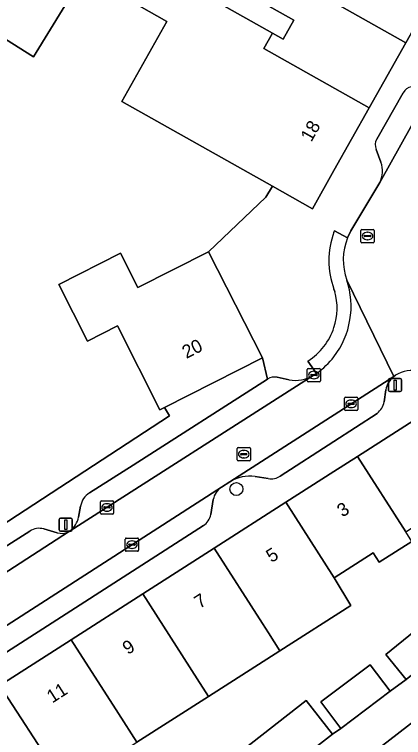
# Model space of a CAD drawing. Extents: x 161798 to 162385, y 382315 to 382833.
# Drawn here: x 161975.9 to 162005.3, y 382605.3 to 382659.8 of the extents above; entities that cross this region are included whole.
import ezdxf

# ---------------------------------------------------------------- set-up
doc = ezdxf.new("R2010")
doc.units = 0
for name, color, linetype in [('IMGEO_Boom', 7, 'Continuous'), ('IMGEO_Erf', 7, 'Continuous'), ('IMGEO_Groenvoorziening', 7, 'Continuous'), ('IMGEO_Kolk', 7, 'Continuous'), ('IMGEO_Lichtmast', 7, 'Continuous'), ('IMGEO_Pand', 7, 'Continuous'), ('IMGEO_Pand_nummerreeks', 7, 'Continuous'), ('IMGEO_Parkeervlak_open', 7, 'Continuous'), ('IMGEO_Rijbaan_lokaal_open', 7, 'Continuous'), ('IMGEO_Rioolput', 7, 'Continuous'), ('IMGEO_Voetpad_open', 7, 'Continuous')]:
    doc.layers.add(name, color=color, linetype=linetype)

msp = doc.modelspace()

# ---------------------------------------------------------------- linework, layer by layer
at = {"layer": 'IMGEO_Boom'}
msp.add_circle((161992.641, 382624.014), 0.489, dxfattribs=at)
at = {"layer": 'IMGEO_Erf'}
for points in [[(161992.884, 382681.874), (161977.339, 382656.596), (161974.714, 382658.211), (161971, 382658.776), (161962.003, 382650.399), (161958.595, 382654.059), (161950.996, 382662.22)], [(161986.863, 382663.162), (161995.358, 382658.378), (161996.165, 382657.924), (161996.969, 382659.351), (161994.681, 382660.634)], [(161971.603, 382619.106), (161987.593, 382629.528), (161987.218, 382630.155), (161986.878, 382629.983), (161983.675, 382636.308), (161981.412, 382635.161), (161979.251, 382639.428), (161983.908, 382641.787), (161985.218, 382639.201), (161990.55, 382641.902), (161994.867, 382646.022), (161995.375, 382646.828), (161984.009, 382653.229), (161987.398, 382659.248), (161985.319, 382660.419)], [(162005.868, 382620.074), (162003.421, 382618.51), (162002.969, 382619.217), (162000.023, 382617.321), (162001.267, 382615.24), (161995.927, 382611.826), (161990.532, 382608.377), (161985.136, 382604.929)], [(161993.176, 382604.382), (161997.917, 382608.073), (161999.89, 382605.539), (162000.514, 382605.98), (161999.013, 382607.978), (162002.734, 382610.774), (162004.236, 382608.775), (162005.44, 382609.656), (162003.915, 382611.538), (162007.786, 382614.676)]]:
    msp.add_lwpolyline(points, dxfattribs=at)
at = {"layer": 'IMGEO_Groenvoorziening'}
for points in [[(161990.096, 382592.566), (161990.199, 382592.576), (161990.507, 382593.796), (161991.631, 382595.328), (162000, 382601.844), (162015.552, 382613.874), (162014.11, 382616.128), (162010.112, 382613.571), (162009.311, 382612.795), (162005.44, 382609.656), (162004.236, 382608.775), (162000.514, 382605.98), (161999.89, 382605.539), (161995.148, 382601.848), (161994.218, 382601.12), (161989.984, 382597.875), (161988.893, 382597.037), (161984.944, 382593.909), (161984.075, 382593.196), (161983.185, 382592.476), (161984.885, 382590.386)], [(162022.823, 382600.926), (162025.514, 382597.038), (162026.259, 382597.422), (162026.134, 382597.619), (162027.153, 382598.285), (162023.196, 382604.507), (162021.393, 382604.741), (162015.552, 382613.874), (162000, 382601.844), (161991.631, 382595.328), (161990.507, 382593.796), (161990.199, 382592.576), (161996.853, 382593.253)]]:
    msp.add_lwpolyline(points, dxfattribs=at)
at = {"layer": 'IMGEO_Kolk'}
for p, q in [((161998.062, 382633.106), (161998.914, 382633.106)), ((161997.987, 382632.18), (161997.987, 382633.032)), ((161998.246, 382632.6), (161998.246, 382632.612)), ((161998.684, 382632.563), (161998.286, 382632.563)), ((161998.289, 382632.649), (161998.687, 382632.649)), ((161998.475, 382632.886), (161998.5, 382632.886)), ((161998.73, 382632.612), (161998.73, 382632.6)), ((161998.988, 382633.032), (161998.988, 382632.18)), ((161998.914, 382632.106), (161998.062, 382632.106)), ((161998.498, 382632.326), (161998.473, 382632.326)), ((162000.869, 382630.937), (162001.721, 382630.937)), ((162000.794, 382630.011), (162000.794, 382630.863)), ((162001.053, 382630.431), (162001.053, 382630.443)), ((162001.491, 382630.394), (162001.093, 382630.394)), ((162001.096, 382630.48), (162001.494, 382630.48)), ((162001.282, 382630.717), (162001.307, 382630.717)), ((162001.537, 382630.443), (162001.537, 382630.431)), ((162001.795, 382630.863), (162001.795, 382630.011)), ((162001.721, 382629.937), (162000.869, 382629.937)), ((162001.305, 382630.157), (162001.28, 382630.157)), ((161982.383, 382622.203), (161982.383, 382623.055)), ((161982.458, 382623.129), (161983.31, 382623.129)), ((161982.871, 382622.909), (161982.896, 382622.909)), ((161983.384, 382623.055), (161983.384, 382622.203)), ((161982.642, 382622.623), (161982.642, 382622.635)), ((161983.08, 382622.586), (161982.682, 382622.586)), ((161982.685, 382622.672), (161983.083, 382622.672)), ((161982.894, 382622.349), (161982.869, 382622.349)), ((161983.126, 382622.635), (161983.126, 382622.623)), ((161983.31, 382622.129), (161982.458, 382622.129)), ((161984.266, 382619.397), (161984.266, 382620.249)), ((161984.341, 382620.323), (161985.193, 382620.323)), ((161984.754, 382620.103), (161984.779, 382620.103)), ((161985.267, 382620.249), (161985.267, 382619.397)), ((161984.525, 382619.817), (161984.525, 382619.829)), ((161984.963, 382619.78), (161984.565, 382619.78)), ((161984.568, 382619.866), (161984.966, 382619.866)), ((161984.777, 382619.543), (161984.752, 382619.543)), ((161985.009, 382619.829), (161985.009, 382619.817)), ((161985.193, 382619.323), (161984.341, 382619.323))]:
    msp.add_line(p, q, dxfattribs=at)
for points in [[(161998.062, 382633.106), (161998.914, 382633.106)], [(161997.987, 382632.18), (161997.987, 382633.032)], [(161998.988, 382633.032), (161998.988, 382632.18)], [(161998.914, 382632.106), (161998.062, 382632.106)], [(162000.869, 382630.937), (162001.721, 382630.937)], [(162000.794, 382630.011), (162000.794, 382630.863)], [(162001.795, 382630.863), (162001.795, 382630.011)], [(162001.721, 382629.937), (162000.869, 382629.937)], [(161982.383, 382622.203), (161982.383, 382623.055)], [(161982.458, 382623.129), (161983.31, 382623.129)], [(161983.384, 382623.055), (161983.384, 382622.203)], [(161983.31, 382622.129), (161982.458, 382622.129)], [(161984.266, 382619.397), (161984.266, 382620.249)], [(161984.341, 382620.323), (161985.193, 382620.323)], [(161985.267, 382620.249), (161985.267, 382619.397)], [(161985.193, 382619.323), (161984.341, 382619.323)]]:
    msp.add_lwpolyline(points, dxfattribs=at)
for centre, radius, start, end in [((161998.064, 382633.03), 0.0765, 91.552, 178.448), ((161998.064, 382633.03), 0.0765, 91.552, 178.448), ((161998.912, 382633.03), 0.0765, 1.552, 88.448), ((161998.912, 382633.03), 0.0765, 1.552, 88.448), ((161998.286, 382632.609), 0.0403, 85.8775, 175.7526), ((161998.283, 382632.599), 0.0366, 178.938, 274.7102), ((161998.687, 382632.606), 0.043, 264.8664, 352.4533), ((161998.691, 382632.611), 0.0386, 1.7309, 96.639), ((161998.064, 382632.182), 0.0765, 181.552, 268.448), ((161998.064, 382632.182), 0.0765, 181.552, 268.448), ((161998.912, 382632.182), 0.0765, 271.552, 358.448), ((161998.912, 382632.182), 0.0765, 271.552, 358.448), ((162000.871, 382630.861), 0.0765, 91.552, 178.448), ((162000.871, 382630.861), 0.0765, 91.552, 178.448), ((162001.719, 382630.861), 0.0765, 1.552, 88.448), ((162001.719, 382630.861), 0.0765, 1.552, 88.448), ((162001.093, 382630.44), 0.0403, 85.8775, 175.7526), ((162001.09, 382630.43), 0.0366, 178.938, 274.7102), ((162001.494, 382630.437), 0.043, 264.8664, 352.4533), ((162001.498, 382630.442), 0.0386, 1.7309, 96.639), ((162000.871, 382630.013), 0.0765, 181.552, 268.448), ((162000.871, 382630.013), 0.0765, 181.552, 268.448), ((162001.719, 382630.013), 0.0765, 271.552, 358.448), ((162001.719, 382630.013), 0.0765, 271.552, 358.448), ((161982.46, 382623.053), 0.0765, 91.552, 178.448), ((161982.46, 382623.053), 0.0765, 91.552, 178.448), ((161983.308, 382623.053), 0.0765, 1.552, 88.448), ((161983.308, 382623.053), 0.0765, 1.552, 88.448), ((161982.46, 382622.205), 0.0765, 181.552, 268.448), ((161982.46, 382622.205), 0.0765, 181.552, 268.448), ((161982.682, 382622.632), 0.0403, 85.8775, 175.7526), ((161982.679, 382622.622), 0.0366, 178.938, 274.7102), ((161983.083, 382622.629), 0.043, 264.8664, 352.4533), ((161983.087, 382622.634), 0.0386, 1.7309, 96.639), ((161983.308, 382622.205), 0.0765, 271.552, 358.448), ((161983.308, 382622.205), 0.0765, 271.552, 358.448), ((161984.343, 382620.247), 0.0765, 91.552, 178.448), ((161984.343, 382620.247), 0.0765, 91.552, 178.448), ((161985.191, 382620.247), 0.0765, 1.552, 88.448), ((161985.191, 382620.247), 0.0765, 1.552, 88.448), ((161984.565, 382619.826), 0.0403, 85.8775, 175.7526), ((161984.562, 382619.816), 0.0366, 178.938, 274.7102), ((161984.966, 382619.823), 0.043, 264.8664, 352.4533), ((161984.97, 382619.828), 0.0386, 1.7309, 96.639), ((161984.343, 382619.399), 0.0765, 181.552, 268.448), ((161984.343, 382619.399), 0.0765, 181.552, 268.448), ((161985.191, 382619.399), 0.0765, 271.552, 358.448), ((161985.191, 382619.399), 0.0765, 271.552, 358.448)]:
    msp.add_arc(centre, radius, start, end, dxfattribs=at)
for centre, major_axis, ratio, start_param, end_param in [((161998.474, 382632.606), (-0.387, 0.002), 0.722429, 4.712389, 7.853982), ((161998.499, 382632.606), (-0.39, 0.002), 0.717154, 1.570796, 4.712389), ((162001.281, 382630.437), (-0.387, 0.002), 0.722429, 4.712389, 7.853982), ((162001.306, 382630.437), (-0.39, 0.002), 0.717154, 1.570796, 4.712389), ((161982.87, 382622.629), (-0.387, 0.002), 0.722429, 4.712389, 7.853982), ((161982.895, 382622.629), (-0.39, 0.002), 0.717154, 1.570796, 4.712389), ((161984.753, 382619.823), (-0.387, 0.002), 0.722429, 4.712389, 7.853982), ((161984.778, 382619.823), (-0.39, 0.002), 0.717154, 1.570796, 4.712389)]:
    msp.add_ellipse(centre, major_axis=major_axis, ratio=ratio, start_param=start_param, end_param=end_param, dxfattribs=at)
at = {"layer": 'IMGEO_Lichtmast'}
for p, q in [((162004.114, 382631.453), (162004.114, 382632.253)), ((162004.114, 382632.253), (162004.114, 382631.453)), ((162004.214, 382632.353), (162005.004, 382632.353)), ((162005.004, 382632.353), (162004.214, 382632.353)), ((162005.104, 382632.253), (162005.104, 382631.453)), ((162005.104, 382631.453), (162005.104, 382632.253)), ((162005.004, 382631.353), (162004.214, 382631.353)), ((162004.214, 382631.353), (162005.004, 382631.353)), ((161979.275, 382620.929), (161979.275, 382621.729)), ((161979.275, 382621.729), (161979.275, 382620.929)), ((161979.375, 382621.829), (161980.165, 382621.829)), ((161980.165, 382621.829), (161979.375, 382621.829)), ((161980.265, 382621.729), (161980.265, 382620.929)), ((161980.265, 382620.929), (161980.265, 382621.729)), ((161980.165, 382620.829), (161979.375, 382620.829)), ((161979.375, 382620.829), (161980.165, 382620.829))]:
    msp.add_line(p, q, dxfattribs=at)
for points in [[(162004.534, 382632.228), (162004.684, 382632.228), (162004.684, 382631.478), (162004.534, 382631.478), (162004.534, 382632.228)], [(161979.695, 382621.704), (161979.845, 382621.704), (161979.845, 382620.954), (161979.695, 382620.954), (161979.695, 382621.704)]]:
    msp.add_lwpolyline(points, dxfattribs=at)
for centre, start, end in [((162004.214, 382632.253), 90, 180), ((162004.214, 382632.253), 90, 180), ((162005.004, 382632.253), 0, 90), ((162005.004, 382632.253), 360, 90), ((162004.214, 382631.453), 180, 270), ((162004.214, 382631.453), 180, 270), ((162005.004, 382631.453), 270, 0), ((162005.004, 382631.453), 270, 0), ((161979.375, 382621.729), 90, 180), ((161979.375, 382621.729), 90, 180), ((161980.165, 382621.729), 0, 90), ((161980.165, 382621.729), 360, 90), ((161979.375, 382620.929), 180, 270), ((161979.375, 382620.929), 180, 270), ((161980.165, 382620.929), 270, 0), ((161980.165, 382620.929), 270, 0)]:
    msp.add_arc(centre, 0.1, start, end, dxfattribs=at)
at = {"layer": 'IMGEO_Pand'}
for points in [[(161995.988, 382662.954), (162005.425, 382657.64), (162009.351, 382664.611), (161999.855, 382669.821), (161998.116, 382666.733), (161995.726, 382668.073), (161994.033, 382665.067), (161996.423, 382663.727)], [(162002.666, 382652.742), (161994.707, 382657.222), (161995.358, 382658.378), (161986.863, 382663.162), (161985.319, 382660.419), (161987.398, 382659.248), (161984.009, 382653.229), (161995.375, 382646.828), (161998.381, 382645.135), (162000, 382648.009)], [(161995.988, 382662.954), (161994.681, 382660.634), (161996.969, 382659.351), (161996.165, 382657.924), (161995.358, 382658.378), (161994.707, 382657.222), (162002.666, 382652.742), (162005.425, 382657.64)], [(161994.605, 382633.896), (161990.55, 382641.902), (161985.218, 382639.201), (161983.908, 382641.787), (161979.251, 382639.428), (161981.412, 382635.161), (161983.675, 382636.308), (161986.878, 382629.983), (161987.218, 382630.155)], [(162001.769, 382626.474), (162005.415, 382620.782), (162005.498, 382620.835), (162006.159, 382621.257), (162008.45, 382622.722), (162008.901, 382622.018), (162011.444, 382618.097), (162008.436, 382616.118), (162010.112, 382613.571), (162014.11, 382616.128), (162015.544, 382617.046), (162007.296, 382630.012)], [(162001.769, 382626.474), (162000, 382625.342), (161996.371, 382623.019), (162000.023, 382617.321), (162002.969, 382619.217), (162003.421, 382618.51), (162005.868, 382620.074), (162005.415, 382620.782)], [(161996.371, 382623.019), (161990.973, 382619.564), (161994.603, 382613.894), (161995.068, 382613.168), (161995.927, 382611.826), (162001.267, 382615.24), (162000.023, 382617.321)], [(161990.973, 382619.564), (161985.575, 382616.109), (161989.678, 382609.709), (161990.532, 382608.377), (161995.927, 382611.826), (161995.068, 382613.168), (161994.603, 382613.894)], [(161985.575, 382616.109), (161980.177, 382612.654), (161983.74, 382607.104), (161985.136, 382604.929), (161990.532, 382608.377), (161989.678, 382609.709)], [(162005.44, 382609.656), (162009.311, 382612.795), (162007.786, 382614.676), (162003.915, 382611.538)], [(161980.177, 382612.654), (161974.779, 382609.199), (161978.96, 382602.823), (161979.797, 382601.517), (161985.136, 382604.929), (161983.74, 382607.104)], [(162004.236, 382608.775), (162002.734, 382610.774), (161999.013, 382607.978), (162000.514, 382605.98)], [(161974.848, 382597.222), (161976.937, 382598.556), (161977.372, 382600.531), (161976.792, 382601.437), (161978.96, 382602.823), (161974.779, 382609.199), (161969.381, 382605.744)], [(161999.89, 382605.539), (161997.917, 382608.073), (161993.176, 382604.382), (161995.064, 382601.956), (161995.148, 382601.848)]]:
    msp.add_lwpolyline(points, close=True, dxfattribs=at)
at = {"layer": 'IMGEO_Parkeervlak_open'}
for points in [[(162003.451, 382647.107), (162007.492, 382654.325)], [(162005.234, 382653.867), (162003.227, 382650.383)], [(162003.191, 382649.607), (162003.547, 382648.642)], [(161980.099, 382620.86), (161998.439, 382632.572)], [(161994.989, 382632.3), (161984.847, 382625.817), (161981.559, 382623.722)], [(162004.521, 382632.507), (161992.146, 382624.565)], [(161996.621, 382632.252), (161995.73, 382632.437)], [(162003.783, 382630.594), (162003.908, 382631.483)], [(161995.954, 382624.991), (162000, 382627.587), (162003.253, 382629.716)], [(161994.063, 382624.96), (161995.044, 382624.801)], [(161991.516, 382624.16), (161963.527, 382606.175)], [(161980.892, 382622.735), (161980.734, 382621.899)], [(161990.708, 382622.107), (161990.894, 382623.215)], [(161966.706, 382606.212), (161979.093, 382614.157), (161990.151, 382621.263)], [(161962.299, 382609.357), (161979.975, 382620.785)], [(161977.056, 382620.852), (161973.999, 382618.904), (161965.198, 382613.143), (161964.054, 382612.406)], [(161979.127, 382620.718), (161978.11, 382621.007)]]:
    msp.add_lwpolyline(points, dxfattribs=at)
for centre, radius, start, end in [((162005.937, 382653.563), 0.766, 97.9315, 156.5722), ((162003.945, 382649.961), 0.833, 149.5553, 205.1324), ((162001.762, 382647.983), 1.903, 332.5805, 20.2621), ((161997.128, 382634.698), 2.498, 258.3022, 301.6634), ((161995.528, 382631.458), 0.999, 78.3261, 122.6236), ((162005.6, 382631.166), 1.721, 128.8075, 169.3802), ((162002.387, 382630.838), 1.417, 307.6665, 350.0994), ((161993.656, 382622.087), 2.901, 81.9296, 121.3562), ((161995.251, 382626.085), 1.3, 260.8511, 302.7358), ((161992.373, 382622.919), 1.508, 124.6166, 168.6775), ((161982.361, 382622.461), 1.494, 122.4588, 169.4407), ((161979.034, 382622.224), 1.731, 307.973, 349.1634), ((161989.471, 382622.318), 1.255, 302.8177, 350.3365), ((161977.756, 382619.752), 1.304, 74.2518, 122.48), ((161979.462, 382621.873), 1.202, 253.8034, 295.2317)]:
    msp.add_arc(centre, radius, start, end, dxfattribs=at)
at = {"layer": 'IMGEO_Rijbaan_lokaal_open'}
for points in [[(161967.593, 382662.436), (161971, 382658.776), (161974.714, 382658.211), (161977.339, 382656.596), (161992.884, 382681.874)], [(162006.42, 382645.688), (162010.343, 382652.722), (162007.492, 382654.325), (162003.451, 382647.107), (162001.269, 382643.469), (162001.034, 382642.937)], [(161991.516, 382624.16), (161992.146, 382624.565), (162004.521, 382632.507), (162000.973, 382639.763)], [(162000.973, 382639.763), (162004.521, 382632.507), (162004.65, 382632.59)], [(161998.695, 382632.733), (161998.439, 382632.572), (161980.099, 382620.86), (161979.975, 382620.785), (161962.299, 382609.357), (161954.989, 382604.626), (161952.043, 382602.73), (161943.005, 382596.884), (161941.966, 382596.213), (161934.803, 382591.618), (161917.327, 382580.367), (161913.355, 382577.804)], [(161908.331, 382577.263), (161907.323, 382577.842), (161910.794, 382572.295), (161912.077, 382573.092), (161913.539, 382574.028), (161924.815, 382581.222), (161925.006, 382581.379), (161925.204, 382581.516), (161937.019, 382589.11), (161940.347, 382591.237), (161948.497, 382596.51), (161956.401, 382601.588), (161958.032, 382602.652), (161962.494, 382605.525), (161963.527, 382606.175), (161991.516, 382624.16)]]:
    msp.add_lwpolyline(points, dxfattribs=at)
for centre, radius, start, end in [((162005.058, 382641.272), 4.355, 157.5242, 200.2737), ((161995.081, 382637.787), 6.214, 322.3296, 18.5366), ((161995.087, 382637.784), 6.207, 305.5342, 322.3191), ((162005.885, 382630.659), 2.293, 29.3702, 122.5991)]:
    msp.add_arc(centre, radius, start, end, dxfattribs=at)
at = {"layer": 'IMGEO_Rioolput'}
for p, q in [((162002.033, 382642.654), (162002.033, 382643.506)), ((162002.108, 382643.58), (162002.96, 382643.58)), ((162003.034, 382643.506), (162003.034, 382642.654)), ((162002.292, 382643.074), (162002.292, 382643.086)), ((162002.73, 382643.037), (162002.332, 382643.037)), ((162002.335, 382643.123), (162002.733, 382643.123)), ((162002.521, 382643.36), (162002.546, 382643.36)), ((162002.776, 382643.086), (162002.776, 382643.074)), ((162002.96, 382642.58), (162002.108, 382642.58)), ((162002.544, 382642.8), (162002.519, 382642.8)), ((161992.699, 382626.22), (161992.699, 382627.072)), ((161992.774, 382627.146), (161993.626, 382627.146)), ((161993.7, 382627.072), (161993.7, 382626.22)), ((161992.958, 382626.64), (161992.958, 382626.652)), ((161993.396, 382626.603), (161992.998, 382626.603)), ((161993.001, 382626.689), (161993.399, 382626.689)), ((161993.187, 382626.926), (161993.212, 382626.926)), ((161993.442, 382626.652), (161993.442, 382626.64)), ((161993.626, 382626.146), (161992.774, 382626.146)), ((161993.21, 382626.366), (161993.185, 382626.366))]:
    msp.add_line(p, q, dxfattribs=at)
for points in [[(162002.033, 382642.654), (162002.033, 382643.506)], [(162002.108, 382643.58), (162002.96, 382643.58)], [(162003.034, 382643.506), (162003.034, 382642.654)], [(162002.96, 382642.58), (162002.108, 382642.58)], [(161992.699, 382626.22), (161992.699, 382627.072)], [(161992.774, 382627.146), (161993.626, 382627.146)], [(161993.7, 382627.072), (161993.7, 382626.22)], [(161993.626, 382626.146), (161992.774, 382626.146)]]:
    msp.add_lwpolyline(points, dxfattribs=at)
for centre, radius, start, end in [((162002.11, 382643.504), 0.0765, 91.552, 178.448), ((162002.11, 382643.504), 0.0765, 91.552, 178.448), ((162002.958, 382643.504), 0.0765, 1.552, 88.448), ((162002.958, 382643.504), 0.0765, 1.552, 88.448), ((162002.332, 382643.083), 0.0403, 85.8775, 175.7526), ((162002.329, 382643.073), 0.0366, 178.938, 274.7102), ((162002.733, 382643.08), 0.043, 264.8664, 352.4533), ((162002.737, 382643.085), 0.0386, 1.7309, 96.639), ((162002.11, 382642.656), 0.0765, 181.552, 268.448), ((162002.11, 382642.656), 0.0765, 181.552, 268.448), ((162002.958, 382642.656), 0.0765, 271.552, 358.448), ((162002.958, 382642.656), 0.0765, 271.552, 358.448), ((161992.776, 382627.07), 0.0765, 91.552, 178.448), ((161992.776, 382627.07), 0.0765, 91.552, 178.448), ((161993.624, 382627.07), 0.0765, 1.552, 88.448), ((161993.624, 382627.07), 0.0765, 1.552, 88.448), ((161992.998, 382626.649), 0.0403, 85.8775, 175.7526), ((161992.995, 382626.639), 0.0366, 178.938, 274.7102), ((161993.399, 382626.646), 0.043, 264.8664, 352.4533), ((161993.403, 382626.651), 0.0386, 1.7309, 96.639), ((161992.776, 382626.222), 0.0765, 181.552, 268.448), ((161992.776, 382626.222), 0.0765, 181.552, 268.448), ((161993.624, 382626.222), 0.0765, 271.552, 358.448), ((161993.624, 382626.222), 0.0765, 271.552, 358.448)]:
    msp.add_arc(centre, radius, start, end, dxfattribs=at)
for centre, major_axis, ratio, start_param, end_param in [((162002.52, 382643.08), (-0.387, 0.002), 0.722429, 4.712389, 7.853982), ((162002.545, 382643.08), (-0.39, 0.002), 0.717154, 1.570796, 4.712389), ((161993.186, 382626.646), (-0.387, 0.002), 0.722429, 4.712389, 7.853982), ((161993.211, 382626.646), (-0.39, 0.002), 0.717154, 1.570796, 4.712389)]:
    msp.add_ellipse(centre, major_axis=major_axis, ratio=ratio, start_param=start_param, end_param=end_param, dxfattribs=at)
at = {"layer": 'IMGEO_Voetpad_open'}
for points in [[(162045.819, 382722.219), (162043.809, 382725.145), (162038.323, 382719.109), (162039.623, 382717.887), (162032.096, 382704.768), (162030.046, 382701.359), (162026.271, 382694.655), (162022.485, 382687.932), (162019.684, 382682.959), (162015.615, 382675.734), (162015.046, 382674.723), (162012.489, 382670.184), (162009.351, 382664.611), (162005.425, 382657.64), (162002.666, 382652.742), (162000, 382648.009), (161998.381, 382645.135), (161995.375, 382646.828), (161994.867, 382646.022), (161990.55, 382641.902), (161994.605, 382633.896), (161994.989, 382632.3)], [(162003.227, 382650.383), (162005.234, 382653.867)], [(162003.547, 382648.642), (162003.191, 382649.607)], [(162000, 382643.37), (162000.04, 382643.475), (162001.034, 382642.937), (162001.269, 382643.469), (162003.451, 382647.107)], [(162001.034, 382642.937), (162000.04, 382643.475), (162000, 382643.37)], [(162000, 382639.084), (162000.074, 382638.894)], [(162000.074, 382638.894), (162000, 382639.084)], [(161981.559, 382623.722), (161984.847, 382625.817), (161994.989, 382632.3), (161994.605, 382633.896), (161987.218, 382630.155), (161987.593, 382629.528), (161971.603, 382619.106), (161965.954, 382615.456), (161960.078, 382611.658), (161954.188, 382607.852), (161948.069, 382603.898), (161942.145, 382600.07), (161937.179, 382596.861), (161932.142, 382593.606), (161926.695, 382590.086), (161925.581, 382589.38), (161923.206, 382587.846), (161918.288, 382584.678), (161911.109, 382580.039), (161913.355, 382577.804), (161917.327, 382580.367)], [(161998.034, 382633.662), (161998.695, 382632.733)], [(161998.439, 382632.572), (161998.695, 382632.733), (161998.034, 382633.662)], [(162004.65, 382632.59), (162004.521, 382632.507)], [(161995.73, 382632.437), (161996.621, 382632.252)], [(162003.908, 382631.483), (162003.783, 382630.594)], [(161974.779, 382609.199), (161980.177, 382612.654), (161985.575, 382616.109), (161990.973, 382619.564), (161996.371, 382623.019), (162000, 382625.342), (162001.769, 382626.474), (162007.296, 382630.012), (162015.544, 382617.046), (162014.11, 382616.128), (162015.552, 382613.874), (162021.393, 382604.741), (162023.196, 382604.507), (162027.153, 382598.285), (162027.345, 382597.982), (162028.696, 382595.857), (162028.773, 382595.736), (162031.499, 382591.448), (162036.778, 382583.213), (162039.879, 382578.375)], [(162003.253, 382629.716), (162000, 382627.587), (161995.954, 382624.991)], [(161995.044, 382624.801), (161994.063, 382624.96)], [(161992.146, 382624.565), (161991.516, 382624.16)], [(161980.734, 382621.899), (161980.892, 382622.735)], [(161990.894, 382623.215), (161990.708, 382622.107)], [(161990.151, 382621.263), (161979.093, 382614.157), (161966.706, 382606.212)], [(161964.054, 382612.406), (161965.198, 382613.143), (161973.999, 382618.904), (161977.056, 382620.852)], [(161978.11, 382621.007), (161979.127, 382620.718)], [(161979.975, 382620.785), (161980.099, 382620.86)]]:
    msp.add_lwpolyline(points, dxfattribs=at)
for centre, radius, start, end in [((162005.937, 382653.563), 0.766, 97.9315, 156.5722), ((162003.945, 382649.961), 0.833, 149.5553, 205.1324), ((162001.762, 382647.983), 1.903, 332.5805, 20.2621), ((162005.788, 382641.227), 6.172, 159.6822, 200.3178), ((162005.788, 382641.227), 6.172, 159.6822, 200.3178), ((162005.058, 382641.272), 4.355, 157.5242, 200.2737), ((161995.081, 382637.787), 6.214, 322.3296, 18.5366), ((161995.489, 382637.665), 4.747, 341.866, 15.001), ((161995.489, 382637.665), 4.747, 341.866, 15.001), ((161995.5, 382637.662), 4.736, 302.3536, 341.8587), ((161995.5, 382637.662), 4.736, 302.3536, 341.8587), ((161995.087, 382637.784), 6.207, 305.5342, 322.3191), ((161997.128, 382634.698), 2.498, 258.3022, 301.6634), ((162005.885, 382630.659), 2.293, 29.3702, 122.5991), ((161995.528, 382631.458), 0.999, 78.3261, 122.6236), ((162005.6, 382631.166), 1.721, 128.8075, 169.3802), ((162002.387, 382630.838), 1.417, 307.6665, 350.0994), ((161993.656, 382622.087), 2.901, 81.9296, 121.3562), ((161995.251, 382626.085), 1.3, 260.8511, 302.7358), ((161992.373, 382622.919), 1.508, 124.6166, 168.6775), ((161982.361, 382622.461), 1.494, 122.4588, 169.4407), ((161979.034, 382622.224), 1.731, 307.973, 349.1634), ((161989.471, 382622.318), 1.255, 302.8177, 350.3365), ((161977.756, 382619.752), 1.304, 74.2518, 122.48), ((161979.462, 382621.873), 1.202, 253.8034, 295.2317)]:
    msp.add_arc(centre, radius, start, end, dxfattribs=at)

# ---------------------------------------------------------------- texts
at = {"layer": 'IMGEO_Pand_nummerreeks'}
for s, rotation, p in [('18', 60.6106, (161998.294, 382650.115)), ('20', 26.8579, (161988.868, 382633.816)), ('3', 32.6242, (162000.64, 382621.856)), ('5', 32.6242, (161995.291, 382618.432)), ('7', 32.6242, (161989.874, 382614.965)), ('9', 32.6242, (161984.458, 382611.498)), ('11', 32.6242, (161978.749, 382607.844))]:
    msp.add_text(s, height=1, rotation=rotation, dxfattribs=at).set_placement(p)

doc.saveas('drawing.dxf')
